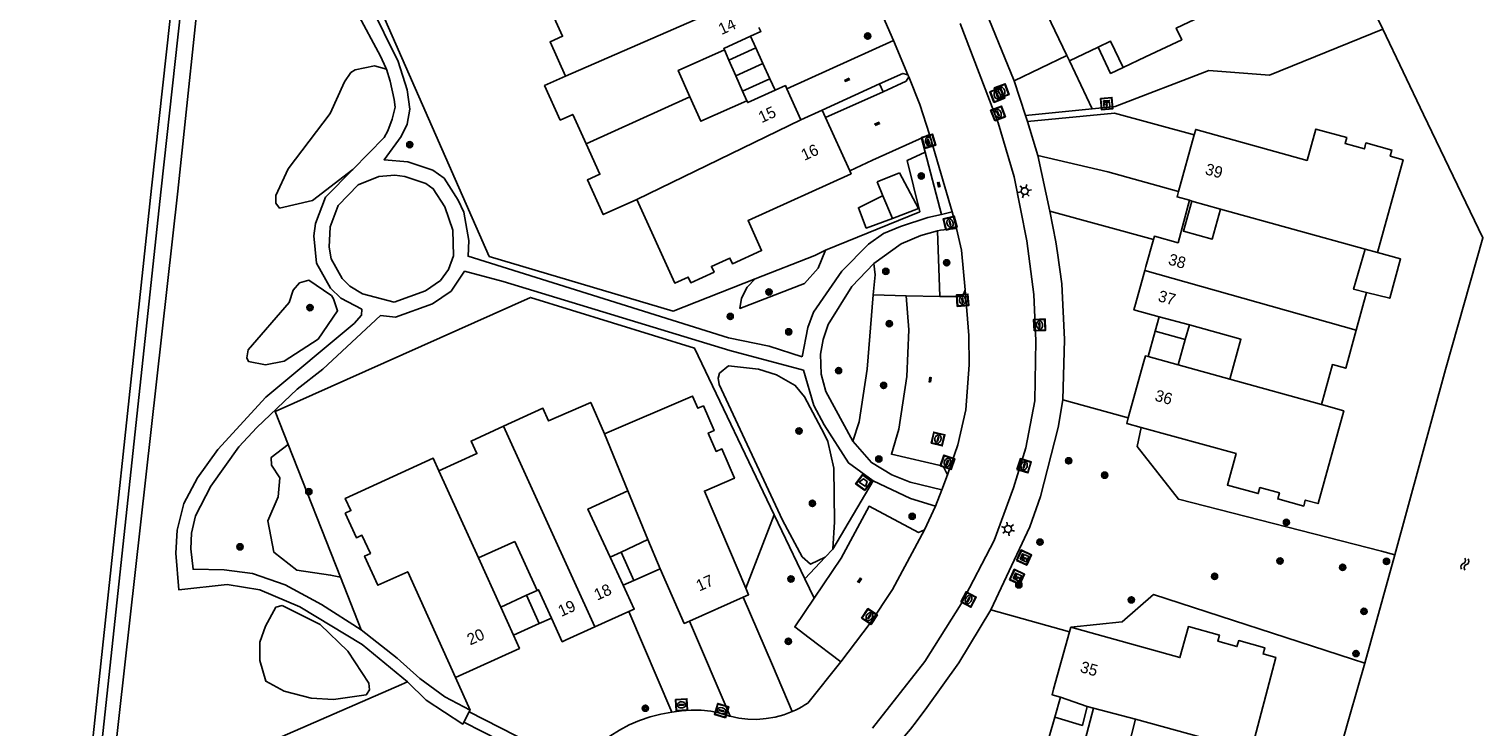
# Model space of a CAD drawing. Header units: metres. Extents: x 93870 to 95789, y 463036 to 464040.
# Tile 316 of 344: x 95266 to 95393, y 463515 to 463575. Entities that reach past the tile are written whole.
import ezdxf
from ezdxf.enums import TextEntityAlignment as Align

# ---------------------------------------------------------------- set-up
doc = ezdxf.new("R2010")
doc.units = ezdxf.units.M
doc.header["$LTSCALE"] = 25.4
for name, color, linetype in [('B_BEBOUWINGSGRENS_0', 1, 'Continuous'), ('B_LUIFEL_1', 200, 'Continuous'), ('B_TUSSENMUUR_0', 7, 'Continuous'), ('G_GRENS_ALGEMEEN_0', 7, 'Continuous'), ('Q_AFVALBAK_0', 7, 'Continuous'), ('Q_BOOM_0', 3, 'Continuous'), ('Q_BRANDKRAAN_0', 5, 'Continuous'), ('Q_DAMWAND_0', 6, 'Continuous'), ('Q_ELEKTRAKAST_0', 7, 'Continuous'), ('Q_INSPECTIE_OF_RIOOLPUT_0', 253, 'Continuous'), ('Q_KOLK_0', 254, 'Continuous'), ('Q_LICHTMAST_0', 2, 'Continuous'), ('Q_WATERLEIDINGPUT_0', 5, 'Continuous'), ('S_GBKN_SYMBOOL_OV_GROOT_0', 7, 'Continuous'), ('S_GBKN_SYMBOOL_WATER_0', 7, 'Continuous'), ('T_CULTUURGRENS_0', 76, 'Continuous'), ('T_HEK_0', 57, 'Continuous'), ('T_WALBESCHERMING_0', 45, 'Continuous'), ('V_WEGGRENS_0', 7, 'Continuous'), ('W_WATERGRENS_0', 5, 'Continuous'), ('Z_GBKN_HUISNUMMER_0', 252, 'Continuous')]:
    doc.layers.add(name, color=color, linetype=linetype)

# ---------------------------------------------------------------- blocks, each defined once
blk = doc.blocks.new('Q_AFVALBAK')
for points in [[(-0.5, 0.5), (0.5, 0.5), (0.5, -0.5), (-0.5, -0.5)], [(-0.34, 0.2), (0.33, 0.2), (0.19, -0.25), (-0.2, -0.25)]]:
    blk.add_lwpolyline(points, close=True)
blk.add_lwpolyline([(-0.44, 0.46), (0.44, 0.46, -0.414214), (0.46, 0.44), (0.46, -0.44, -0.414214), (0.44, -0.46), (-0.44, -0.46, -0.414214), (-0.46, -0.44), (-0.46, 0.44), (-0.46, 0.44), (-0.46, 0.45), (-0.46, 0.45), (-0.46, 0.45), (-0.46, 0.45), (-0.46, 0.45), (-0.46, 0.45), (-0.46, 0.46), (-0.46, 0.46), (-0.46, 0.46), (-0.45, 0.46), (-0.45, 0.46), (-0.45, 0.46), (-0.45, 0.46), (-0.45, 0.46), (-0.45, 0.46), (-0.44, 0.46), (-0.44, 0.46)], format="xyb")
blk = doc.blocks.new('Q_ELEKTRAKAST')
for points in [[(-0.5, 0.5), (0.5, 0.5), (0.5, -0.5), (-0.5, -0.5)], [(-0.26, 0.26), (0.25, 0.26), (0.25, 0.19), (-0.26, 0.19)], [(-0.26, 0.11), (0.25, 0.11), (0.25, -0.33), (-0.26, -0.33)]]:
    blk.add_lwpolyline(points, close=True)
blk.add_lwpolyline([(-0.44, 0.46), (0.44, 0.46, -0.414214), (0.46, 0.44), (0.46, -0.44, -0.414214), (0.44, -0.46), (-0.44, -0.46, -0.414214), (-0.46, -0.44), (-0.46, 0.44), (-0.46, 0.44), (-0.46, 0.45), (-0.46, 0.45), (-0.46, 0.45), (-0.46, 0.45), (-0.46, 0.45), (-0.46, 0.45), (-0.46, 0.46), (-0.46, 0.46), (-0.46, 0.46), (-0.45, 0.46), (-0.45, 0.46), (-0.45, 0.46), (-0.45, 0.46), (-0.45, 0.46), (-0.45, 0.46), (-0.44, 0.46), (-0.44, 0.46)], format="xyb")
blk.add_lwpolyline([(-0.18, 0, -1), (-0.18, -0.07, -1)], format="xyb", close=True)
blk.add_lwpolyline([(0.04, 0.09), (-0.06, -0.11), (0.04, -0.11), (-0.06, -0.31)])
blk = doc.blocks.new('Q_LICHTMAST')
for points in [[(-0.26, 0.15), (-0.52, 0.3)], [(0, 0.3), (0, 0.6)], [(0.26, 0.15), (0.52, 0.3)], [(-0.26, -0.15), (-0.52, -0.3)], [(0, -0.3), (0, -0.6)], [(0.26, -0.15), (0.52, -0.3)]]:
    blk.add_lwpolyline(points)
blk.add_circle((0, 0), 0.3)
blk = doc.blocks.new('Q_KOLK')
blk.add_lwpolyline([(-0.5, 0.5), (0.5, 0.5), (0.5, -0.5), (-0.5, -0.5)], close=True)
for points in [[(-0.44, 0.46), (0.44, 0.46, -0.414214), (0.46, 0.44), (0.46, -0.44, -0.414214), (0.44, -0.46), (-0.44, -0.46, -0.414214), (-0.46, -0.44), (-0.46, 0.44, -0.414214), (-0.44, 0.46)], [(-0.34, 0.1, 0.380426), (-0.28, -0.18)], [(-0.01, 0.27, 0.240218), (-0.34, 0.1)], [(-0.19, 0.04, 0.853344), (-0.19, -0.03)], [(0.33, 0.11, 0.240191), (-0.01, 0.27)], [(0.18, -0.03, 0.849746), (0.18, 0.04)], [(0.27, -0.18, 0.380426), (0.33, 0.11)], [(-0.28, -0.18, 0.148452), (0.01, -0.26)], [(0.01, -0.26, 0.131742), (0.27, -0.18)]]:
    blk.add_lwpolyline(points, format="xyb")
for points in [[(-0.19, 0.04), (0.18, 0.04)], [(0.18, -0.03), (-0.19, -0.03)]]:
    blk.add_lwpolyline(points)
blk = doc.blocks.new('Q_INSPECTIE_OF_RIOOLPUT')
blk.add_lwpolyline([(-0.5, 0.5), (0.5, 0.5), (0.5, -0.5), (-0.5, -0.5)], close=True)
for points in [[(-0.44, 0.46), (0.44, 0.46, -0.414214), (0.46, 0.44), (0.46, -0.44, -0.414214), (0.44, -0.46), (-0.44, -0.46, -0.414214), (-0.46, -0.44), (-0.46, 0.44), (-0.46, 0.44), (-0.46, 0.45), (-0.46, 0.45), (-0.46, 0.45), (-0.46, 0.45), (-0.46, 0.45), (-0.46, 0.45), (-0.46, 0.46), (-0.46, 0.46), (-0.46, 0.46), (-0.45, 0.46), (-0.45, 0.46), (-0.45, 0.46), (-0.45, 0.46), (-0.45, 0.46), (-0.45, 0.46), (-0.44, 0.46), (-0.44, 0.46)], [(-0.34, 0.1, 0.380426), (-0.28, -0.18)], [(-0.01, 0.27, 0.240218), (-0.34, 0.1)], [(-0.19, 0.04, 0.853344), (-0.19, -0.03)], [(0.33, 0.11, 0.240191), (-0.01, 0.27)], [(0.18, -0.03, 0.849746), (0.18, 0.04)], [(0.27, -0.18, 0.380426), (0.33, 0.11)], [(-0.28, -0.18, 0.148452), (0.01, -0.26)], [(0.01, -0.26, 0.131742), (0.27, -0.18)]]:
    blk.add_lwpolyline(points, format="xyb")
for points in [[(-0.19, 0.04), (0.18, 0.04)], [(0.18, -0.03), (-0.19, -0.03)]]:
    blk.add_lwpolyline(points)
blk = doc.blocks.new('Q_WATERLEIDINGPUT')
blk.add_lwpolyline([(-0.5, 0.5), (0.5, 0.5), (0.5, -0.5), (-0.5, -0.5)], close=True)
for points in [[(-0.44, 0.46), (0.44, 0.46, -0.414214), (0.46, 0.44), (0.46, -0.44, -0.414214), (0.44, -0.46), (-0.44, -0.46, -0.414214), (-0.46, -0.44), (-0.46, 0.44), (-0.46, 0.44), (-0.46, 0.45), (-0.46, 0.45), (-0.46, 0.45), (-0.46, 0.45), (-0.46, 0.45), (-0.46, 0.45), (-0.46, 0.46), (-0.46, 0.46), (-0.46, 0.46), (-0.45, 0.46), (-0.45, 0.46), (-0.45, 0.46), (-0.45, 0.46), (-0.45, 0.46), (-0.45, 0.46), (-0.44, 0.46), (-0.44, 0.46)], [(-0.34, 0.1, 0.380426), (-0.28, -0.18)], [(-0.01, 0.27, 0.240218), (-0.34, 0.1)], [(-0.19, 0.04, 0.853344), (-0.19, -0.03)], [(0.33, 0.11, 0.240191), (-0.01, 0.27)], [(0.18, -0.03, 0.849746), (0.18, 0.04)], [(0.27, -0.18, 0.380426), (0.33, 0.11)], [(-0.28, -0.18, 0.148452), (0.01, -0.26)], [(0.01, -0.26, 0.131742), (0.27, -0.18)]]:
    blk.add_lwpolyline(points, format="xyb")
for points in [[(-0.19, 0.04), (0.18, 0.04)], [(0.18, -0.03), (-0.19, -0.03)]]:
    blk.add_lwpolyline(points)
blk = doc.blocks.new('Q_BRANDKRAAN')
blk.add_lwpolyline([(-0.5, 0.5), (0.5, 0.5), (0.5, -0.5), (-0.5, -0.5)], close=True)
for points in [[(-0.44, 0.46), (0.44, 0.46, -0.414214), (0.46, 0.44), (0.46, -0.44, -0.414214), (0.44, -0.46), (-0.44, -0.46, -0.414214), (-0.46, -0.44), (-0.46, 0.44), (-0.46, 0.44), (-0.46, 0.45), (-0.46, 0.45), (-0.46, 0.45), (-0.46, 0.45), (-0.46, 0.45), (-0.46, 0.45), (-0.46, 0.46), (-0.46, 0.46), (-0.46, 0.46), (-0.45, 0.46), (-0.45, 0.46), (-0.45, 0.46), (-0.45, 0.46), (-0.45, 0.46), (-0.45, 0.46), (-0.44, 0.46), (-0.44, 0.46)], [(-0.34, 0.1, 0.380426), (-0.28, -0.18)], [(-0.01, 0.27, 0.240218), (-0.34, 0.1)], [(-0.19, 0.04, 0.853344), (-0.19, -0.03)], [(0.33, 0.11, 0.240191), (-0.01, 0.27)], [(0.18, -0.03, 0.849746), (0.18, 0.04)], [(0.27, -0.18, 0.380426), (0.33, 0.11)], [(-0.28, -0.18, 0.148452), (0.01, -0.26)], [(0.01, -0.26, 0.131742), (0.27, -0.18)]]:
    blk.add_lwpolyline(points, format="xyb")
for points in [[(-0.19, 0.04), (0.18, 0.04)], [(0.18, -0.03), (-0.19, -0.03)]]:
    blk.add_lwpolyline(points)
blk = doc.blocks.new('Q_BOOM')
for radius in [0.27, 0.18, 0.09]:
    blk.add_circle((0, 0), radius)
blk = doc.blocks.new('S_GBKN_SYMBOOL_WATER')
for points in [[(-0.5, 0.15), (-0.44, 0.21), (-0.31, 0.27), (-0.19, 0.27), (-0.06, 0.21), (0, 0.15), (0.06, 0.09), (0.19, 0.02), (0.31, 0.02), (0.44, 0.09), (0.5, 0.15)], [(-0.5, -0.15), (-0.44, -0.09), (-0.31, -0.02), (-0.19, -0.02), (-0.06, -0.09), (0, -0.15), (0.06, -0.21), (0.19, -0.27), (0.31, -0.27), (0.44, -0.21), (0.5, -0.15)]]:
    blk.add_lwpolyline(points)
blk = doc.blocks.new('S_GBKN_SYMBOOL_OV_GROOT')
for points in [[(-0.21875, 0.0625), (0.21875, 0.0625)], [(-0.21875, 0), (0.21875, 0)], [(-0.1875, 0.0625), (-0.1875, 0)], [(-0.125, 0.09375), (-0.125, 0.0625)], [(-0.125, 0), (-0.125, -0.0625)], [(-0.0625, 0.0625), (-0.0625, 0)], [(0, 0.09375), (0, 0.0625)], [(0, 0), (0, -0.0625)], [(0.0625, 0.0625), (0.0625, 0)], [(0.125, 0.09375), (0.125, 0.0625)], [(0.125, 0), (0.125, -0.0625)], [(0.1875, 0.0625), (0.1875, 0)], [(-0.21875, -0.0625), (0.21875, -0.0625)], [(-0.1875, -0.0625), (-0.1875, -0.09375)], [(-0.0625, -0.0625), (-0.0625, -0.09375)], [(0.0625, -0.0625), (0.0625, -0.09375)], [(0.1875, -0.0625), (0.1875, -0.09375)]]:
    blk.add_lwpolyline(points)

msp = doc.modelspace()

# ---------------------------------------------------------------- linework, layer by layer
at = {"layer": 'B_BEBOUWINGSGRENS_0'}
for p, q in [((95329.26, 463573.66), (95326.93, 463572.58)), ((95326.93, 463572.58), (95327.53, 463571.23)), ((95329.88, 463572.3), (95329.26, 463573.66)), ((95356.36, 463572.99), (95356.57, 463572.54)), ((95356.57, 463572.54), (95359.07, 463573.73)), ((95330.49, 463570.96), (95329.88, 463572.3)), ((95327.53, 463571.23), (95328.12, 463569.88)), ((95328.12, 463569.88), (95330.49, 463570.96)), ((95333.2, 463567.41), (95331.97, 463570.11)), ((95335.04, 463568.25), (95333.2, 463567.41)), ((95335.34, 463567.59), (95335.04, 463568.25)), ((95337.44, 463562.97), (95335.34, 463567.59)), ((95367.44, 463566.08), (95366.08, 463561.16)), ((95341.79, 463562.78), (95339.82, 463561.99)), ((95367.22, 463560.33), (95369.74, 463559.63)), ((95382.31, 463556.15), (95383.41, 463555.85)), ((95381.54, 463549.08), (95382.45, 463552.36)), ((95364.38, 463550.26), (95367.02, 463549.56)), ((95364.03, 463549), (95363.42, 463546.79)), ((95366.66, 463548.27), (95364.03, 463549)), ((95366.04, 463546.06), (95366.66, 463548.27)), ((95366.04, 463546.06), (95363.42, 463546.79)), ((95370.54, 463544.81), (95366.04, 463546.06)), ((95318.13, 463535.11), (95319.88, 463530.85)), ((95319.88, 463530.85), (95317.55, 463529.77)), ((95319.88, 463530.85), (95320.93, 463528.3)), ((95305.12, 463529.25), (95308.28, 463530.69)), ((95308.28, 463530.69), (95310.23, 463526.42)), ((95317.55, 463529.77), (95318.66, 463527.29)), ((95307.06, 463524.97), (95305.12, 463529.25)), ((95317.73, 463526.87), (95316.59, 463529.33)), ((95318.66, 463527.29), (95320.93, 463528.3)), ((95309.31, 463526), (95307.06, 463524.97)), ((95310.42, 463523.54), (95309.31, 463526)), ((95323.5, 463523.75), (95328.18, 463525.85)), ((95308.17, 463522.52), (95307.06, 463524.97)), ((95315.24, 463523.24), (95318.22, 463524.59)), ((95308.17, 463522.52), (95310.42, 463523.54)), ((95356.7, 463523.22), (95356.59, 463522.83)), ((95355.79, 463517.14), (95355.3, 463515.4)), ((95355.79, 463517.14), (95358.13, 463516.32)), ((95358.13, 463516.32), (95358.66, 463516.18)), ((95358.66, 463516.18), (95362.33, 463515.22))]:
    msp.add_line(p, q, dxfattribs=at)
for points in [[(95361.24, 463571.95), (95363.19, 463572.87), (95366.36, 463574.37), (95365.88, 463575.38), (95370.71, 463577.67), (95370.95, 463577.16), (95372.3, 463577.8), (95372.07, 463578.28), (95373.36, 463578.89), (95371.71, 463582.38), (95372.83, 463582.91), (95373.57, 463582.66), (95374.55, 463583.03), (95374.88, 463584.17), (95373.81, 463586.53), (95373.26, 463586.69)], [(95355.79, 463578.93), (95353.95, 463578.06), (95356.36, 463572.99)], [(95310.96, 463577.96), (95312.45, 463574.68), (95311.35, 463574.18), (95312.7, 463571.21)], [(95328.8, 463574.68), (95329.71, 463575.09), (95329.54, 463575.45)], [(95326.53, 463573.48), (95326.47, 463573.62), (95328.8, 463574.68)], [(95359.07, 463573.73), (95360.16, 463574.24), (95361.24, 463571.95)], [(95323.53, 463569.41), (95322.52, 463571.7), (95326.53, 463573.48)], [(95312.7, 463571.21), (95310.87, 463570.38), (95312.24, 463567.38), (95313.33, 463567.87), (95314.5, 463565.31)], [(95331.97, 463570.11), (95331.85, 463570.38), (95330.94, 463569.97)], [(95328.49, 463569.06), (95324.47, 463567.28), (95323.53, 463569.41)], [(95330.94, 463569.97), (95328.56, 463568.9), (95328.49, 463569.06)], [(95383.41, 463555.85), (95385.63, 463563.93), (95384.51, 463564.24), (95384.65, 463564.76), (95382.39, 463565.39), (95382.25, 463564.87), (95380.57, 463565.33), (95380.72, 463565.85), (95378.03, 463566.59), (95377.27, 463563.86), (95367.57, 463566.56), (95367.44, 463566.08)], [(95314.5, 463565.31), (95315.7, 463562.66), (95314.61, 463562.16), (95315.98, 463559.15), (95318.9, 463560.47)], [(95318.9, 463560.47), (95322.21, 463553.18), (95323.38, 463553.71), (95323.61, 463553.22), (95325.64, 463554.14), (95325.41, 463554.63), (95327.01, 463555.36), (95327.23, 463554.87), (95329.77, 463556.02), (95328.59, 463558.62), (95337.56, 463562.7), (95337.44, 463562.97)], [(95341.17, 463558.81), (95343.42, 463559.69), (95341.79, 463562.78)], [(95339.82, 463561.99), (95340.33, 463560.79), (95341.17, 463558.81)], [(95366.08, 463561.16), (95365.95, 463560.68), (95367.03, 463560.39)], [(95367.03, 463560.39), (95366.04, 463556.69), (95363.97, 463557.26), (95363.88, 463556.98)], [(95369.74, 463559.63), (95369.01, 463557.01), (95366.5, 463557.71), (95367.22, 463560.33)], [(95363.88, 463556.98), (95363.23, 463554.62), (95363.14, 463554.29)], [(95382.45, 463552.36), (95381.31, 463552.65), (95382.31, 463556.15)], [(95363.14, 463554.29), (95362.99, 463553.75), (95362.32, 463551.34)], [(95362.32, 463551.34), (95362.19, 463550.86), (95364.38, 463550.26)], [(95367.02, 463549.56), (95371.51, 463548.3), (95370.54, 463544.81)], [(95378.51, 463542.6), (95379.47, 463546.09), (95380.63, 463545.77), (95381.54, 463549.08)], [(95363.42, 463546.79), (95363.19, 463546.85), (95363.06, 463546.37), (95361.7, 463541.45)], [(95316.1, 463540.07), (95314.89, 463542.8), (95311.23, 463541.18), (95310.73, 463542.28), (95307.31, 463540.72)], [(95328.4, 463526.61), (95324.79, 463535.08), (95327.4, 463536.19), (95326.31, 463538.74), (95325.81, 463538.53), (95325.13, 463540.13), (95325.63, 463540.34), (95324.71, 463542.49), (95324.22, 463542.28), (95323.76, 463543.34), (95316.1, 463540.07)], [(95362.83, 463540.62), (95371.09, 463538.35), (95370.33, 463535.6), (95373.02, 463534.86), (95373.16, 463535.38), (95374.85, 463534.92), (95374.71, 463534.39), (95376.97, 463533.77), (95377.11, 463534.29), (95378.23, 463533.98), (95380.46, 463542.06), (95378.51, 463542.6)], [(95361.7, 463541.45), (95361.57, 463540.97), (95362.83, 463540.62)], [(95307.31, 463540.72), (95304.48, 463539.43), (95304.98, 463538.34), (95301.68, 463536.83)], [(95301.68, 463536.83), (95301.18, 463537.93), (95293.52, 463534.44), (95294.01, 463533.37), (95293.52, 463533.15)], [(95316.59, 463529.33), (95314.65, 463533.51), (95318.13, 463535.11)], [(95293.52, 463533.15), (95294.49, 463531.01), (95294.98, 463531.23), (95295.71, 463529.65), (95295.21, 463529.42), (95296.37, 463526.87), (95298.96, 463528.05), (95303.12, 463518.84)], [(95320.93, 463528.3), (95323.04, 463523.55), (95323.5, 463523.75)], [(95310.23, 463526.42), (95310.36, 463526.48), (95311.48, 463524.02)], [(95318.22, 463524.59), (95318.68, 463524.8), (95317.73, 463526.87)], [(95328.18, 463525.85), (95328.64, 463526.05), (95328.4, 463526.61)], [(95311.48, 463524.02), (95312.42, 463521.95), (95312.77, 463522.11), (95315.24, 463523.24)], [(95370.45, 463512.99), (95372.41, 463512.43), (95374.55, 463520.59), (95373.44, 463520.9), (95373.59, 463521.43), (95371.31, 463522.06), (95371.16, 463521.53), (95369.49, 463522), (95369.63, 463522.53), (95366.94, 463523.28), (95366.19, 463520.58), (95356.7, 463523.22)], [(95303.12, 463518.84), (95308.69, 463521.38), (95308.17, 463522.52)], [(95356.59, 463522.83), (95355.2, 463517.82), (95355.06, 463517.34), (95355.79, 463517.14)], [(95355.3, 463515.4), (95357.7, 463514.67), (95358.13, 463516.32)], [(95362.33, 463515.22), (95361.62, 463512.48), (95359.15, 463513.19), (95358.25, 463512.75), (95357.79, 463512.87)]]:
    msp.add_lwpolyline(points, dxfattribs=at)
at = {"layer": 'B_LUIFEL_1'}
for p, q in [((95329.26, 463573.66), (95328.8, 463574.68)), ((95326.53, 463573.48), (95326.93, 463572.58)), ((95330.94, 463569.97), (95330.49, 463570.96)), ((95328.12, 463569.88), (95328.49, 463569.06)), ((95364.38, 463550.26), (95364.03, 463549)), ((95366.66, 463548.27), (95367.02, 463549.56)), ((95316.59, 463529.33), (95317.55, 463529.77)), ((95317.73, 463526.87), (95318.66, 463527.29)), ((95310.23, 463526.42), (95309.31, 463526)), ((95310.42, 463523.54), (95311.48, 463524.02)), ((95357.79, 463512.87), (95358.66, 463516.18)), ((95355.3, 463515.4), (95354.82, 463513.67))]:
    msp.add_line(p, q, dxfattribs=at)
for points in [[(95359.07, 463573.73), (95360.15, 463571.44), (95361.24, 463571.95)], [(95340.31, 463560.78), (95338.2, 463559.74), (95338.89, 463557.98), (95341.17, 463558.81)], [(95341.17, 463558.81), (95340.33, 463560.79), (95340.31, 463560.78)], [(95382.45, 463552.36), (95384.46, 463551.86), (95385.41, 463555.3), (95383.41, 463555.85)]]:
    msp.add_lwpolyline(points, dxfattribs=at)
at = {"layer": 'B_TUSSENMUUR_0'}
for p, q in [((95328.37, 463578.05), (95312.7, 463571.21)), ((95327.53, 463571.23), (95329.88, 463572.3)), ((95314.5, 463565.31), (95323.53, 463569.41)), ((95333.2, 463567.41), (95318.9, 463560.47)), ((95367.22, 463560.33), (95367.03, 463560.39)), ((95382.31, 463556.15), (95369.74, 463559.63)), ((95381.54, 463549.08), (95363.14, 463554.29)), ((95378.51, 463542.6), (95370.54, 463544.81)), ((95315.24, 463523.24), (95307.31, 463540.72)), ((95316.1, 463540.07), (95318.13, 463535.11)), ((95305.12, 463529.25), (95301.68, 463536.83)), ((95370.45, 463512.99), (95362.33, 463515.22))]:
    msp.add_line(p, q, dxfattribs=at)
at = {"layer": 'G_GRENS_ALGEMEEN_0'}
for p, q in [((95341.26, 463574.32), (95331.97, 463570.11)), ((95351.76, 463570.8), (95356.36, 463572.99)), ((95356.57, 463572.54), (95358.56, 463568.35)), ((95340.05, 463570.53), (95335.04, 463568.25)), ((95335.34, 463567.59), (95340.35, 463569.85)), ((95358.56, 463568.35), (95352.74, 463567.78)), ((95354.88, 463559.46), (95363.88, 463556.98)), ((95361.7, 463541.45), (95355.99, 463543.03)), ((95288.56, 463539.14), (95287.43, 463542.01)), ((95293.12, 463527.57), (95288.56, 463539.14)), ((95384.91, 463529.53), (95383.74, 463529.83)), ((95294.92, 463523), (95293.12, 463527.57)), ((95318.22, 463524.59), (95321.96, 463515.82)), ((95349.74, 463524.74), (95356.59, 463522.83)), ((95327.03, 463515.48), (95323.5, 463523.75)), ((95356.7, 463523.22), (95361.16, 463523.7)), ((95303.12, 463518.84), (95304.39, 463516))]:
    msp.add_line(p, q, dxfattribs=at)
for points in [[(95295.8, 463649.5), (95292.41, 463650.37), (95288.72, 463649.77), (95288.02, 463649.15), (95286.78, 463646.08), (95277.5, 463561.36), (95272.14, 463511.52), (95269.84, 463491.17), (95267.73, 463470.13), (95266.79, 463461.67), (95266.89, 463460.18)], [(95352.91, 463567.25), (95360.5, 463567.99), (95367.44, 463566.08)], [(95337.44, 463562.97), (95339.44, 463563.88), (95343.49, 463565.72), (95343.69, 463565.81)], [(95344.01, 463564.59), (95342.46, 463563.87), (95343.56, 463559.4)], [(95353.83, 463564.28), (95359.93, 463562.86), (95366.08, 463561.16)], [(95328.18, 463525.85), (95330.71, 463519.93), (95332.44, 463515.88)], [(95275.62, 463460.03), (95280.37, 463510.38), (95298.42, 463518.24)]]:
    msp.add_lwpolyline(points, dxfattribs=at)
at = {"layer": 'Q_DAMWAND_0'}
for p, q in [((95383.87, 463575.28), (95383.06, 463576.99)), ((95387.39, 463567.85), (95383.87, 463575.28)), ((95382.28, 463520.09), (95384.91, 463529.53))]:
    msp.add_line(p, q, dxfattribs=at)
at = {"layer": 'T_CULTUURGRENS_0'}
for p, q in [((95342.59, 463571.14), (95342.51, 463571.33)), ((95340.05, 463570.53), (95340.35, 463569.85)), ((95340.35, 463569.85), (95342.37, 463570.76)), ((95342.37, 463570.76), (95342.59, 463571.14)), ((95345.09, 463557.72), (95345.29, 463552.03)), ((95342.35, 463552.06), (95339.5, 463552.17)), ((95335.96, 463530.01), (95339.48, 463535.98)), ((95335.96, 463530.01), (95335.32, 463529.33)), ((95333.55, 463527.44), (95335.32, 463529.33)), ((95334.35, 463525.75), (95333.55, 463527.44))]:
    msp.add_line(p, q, dxfattribs=at)
for points in [[(95295.8, 463649.5), (95295.65, 463648.99), (95292.29, 463649.88), (95288.92, 463649.05), (95287.87, 463645.95), (95278.96, 463561.2), (95273.38, 463511.38), (95271.27, 463491), (95268.88, 463470.12), (95268.39, 463461.64), (95268.38, 463460.15)], [(95294.17, 463563.08), (95290.66, 463560.37), (95287.81, 463559.72), (95287.47, 463560.15), (95287.47, 463560.8), (95288.55, 463563.13), (95292.2, 463567.94), (95293.45, 463570.7), (95294.02, 463571.51), (95294.39, 463571.76), (95296.07, 463572.11), (95297.1, 463571.82)], [(95342.51, 463571.33), (95342.06, 463571.44), (95340.05, 463570.53)], [(95335.34, 463556.04), (95334.71, 463554.47), (95333.51, 463553.16), (95327.88, 463550.98), (95328.03, 463551.87), (95328.52, 463552.84), (95329.2, 463553.55)], [(95339.5, 463552.17), (95339.65, 463553.89), (95339.54, 463554.9)], [(95292.28, 463552.14), (95290.35, 463553.43), (95289.55, 463553.22), (95288.98, 463552.57), (95288.64, 463551.49), (95285.06, 463547.37), (95284.94, 463546.67), (95285.11, 463546.35), (95286.59, 463546.07), (95288.19, 463546.4), (95291.15, 463548.29), (95292.85, 463550.78), (95292.51, 463551.81), (95292.32, 463552.09), (95292.28, 463552.14)], [(95339.5, 463552.17), (95338.97, 463545.69), (95338.27, 463541.09), (95337.71, 463539.41)], [(95335.32, 463529.33), (95334.04, 463528.72), (95333.29, 463529.35), (95331.58, 463532.54), (95326.07, 463544.34), (95326, 463544.91), (95326.12, 463545.34), (95326.88, 463545.99), (95329.5, 463545.69), (95331.06, 463545.19), (95332.7, 463544.27), (95333.52, 463543.28), (95335.23, 463540.06)], [(95335.23, 463540.06), (95335.53, 463539.4), (95336.05, 463537.06), (95336.12, 463532.4), (95335.96, 463530.01)], [(95293.12, 463527.57), (95292.25, 463527.76), (95289.31, 463528.2), (95287.31, 463529.75), (95286.79, 463532.48), (95287.68, 463534.58), (95287.83, 463536.22), (95287.11, 463537.34), (95287.08, 463538.01), (95288.56, 463539.14)], [(95288.02, 463525.1), (95287.48, 463524.96), (95286.57, 463523.31), (95286.09, 463521.93), (95286.09, 463520.31), (95286.6, 463518.52), (95288.19, 463517.66), (95290.56, 463517.03), (95292.49, 463516.93), (95295.33, 463517.33), (95295.38, 463517.35), (95295.62, 463517.77), (95295.57, 463518.36), (95293.74, 463521.15), (95291.35, 463523.45), (95288.02, 463525.1)]]:
    msp.add_lwpolyline(points, dxfattribs=at)
at = {"layer": 'T_HEK_0'}
for p, q in [((95335.34, 463556.04), (95343.56, 463559.4)), ((95334.41, 463555.59), (95329.2, 463553.55)), ((95335.34, 463556.04), (95334.41, 463555.59)), ((95328.4, 463526.61), (95330.88, 463533.01)), ((95333.55, 463527.44), (95330.88, 463533.01)), ((95298.94, 463518.46), (95298.42, 463518.24))]:
    msp.add_line(p, q, dxfattribs=at)
for points in [[(95329.2, 463553.55), (95322.08, 463550.75), (95306.06, 463555.51), (95294.98, 463580.75), (95296.01, 463582.88)], [(95358.56, 463568.35), (95360.57, 463568.55), (95368.7, 463571.7), (95373.99, 463571.29), (95383.87, 463575.28)], [(95330.88, 463533.01), (95323.93, 463547.53), (95309.64, 463551.94), (95287.43, 463542.01)], [(95383.74, 463529.83), (95366.06, 463534.37), (95362.47, 463538.96), (95362.83, 463540.62)], [(95361.16, 463523.7), (95363.88, 463526.06), (95381.22, 463520.43), (95382.28, 463520.09)]]:
    msp.add_lwpolyline(points, dxfattribs=at)
at = {"layer": 'T_WALBESCHERMING_0'}
for points in [[(95387.39, 463567.85), (95392.58, 463557.12), (95389.32, 463545.66), (95384.91, 463529.53)], [(95382.28, 463520.09), (95380.97, 463515.46), (95377.04, 463501.63), (95375.73, 463496.73)]]:
    msp.add_lwpolyline(points, dxfattribs=at)
at = {"layer": 'V_WEGGRENS_0'}
for p, q in [((95341.26, 463574.32), (95338.93, 463579.71)), ((95348.59, 463578.56), (95351.76, 463570.8)), ((95342.51, 463571.33), (95341.26, 463574.32)), ((95351.76, 463570.8), (95352.74, 463567.78)), ((95352.74, 463567.78), (95352.91, 463567.25)), ((95352.91, 463567.25), (95353.83, 463564.28)), ((95294.17, 463563.08), (95296.9, 463565.87)), ((95343.69, 463565.81), (95344.39, 463566.13)), ((95344.01, 463564.59), (95343.69, 463565.81)), ((95344.39, 463566.13), (95344.74, 463564.93)), ((95345.43, 463559.17), (95344.01, 463564.59)), ((95353.83, 463564.28), (95354.88, 463559.46)), ((95346.37, 463559.38), (95345.43, 463559.17)), ((95346.37, 463559.38), (95346.74, 463557.93)), ((95297.77, 463551.53), (95300.51, 463552.52)), ((95342.35, 463552.06), (95345.29, 463552.03)), ((95345.47, 463535.17), (95345.97, 463536.5)), ((95345.47, 463535.17), (95344.9, 463533.76)), ((95343.96, 463531.69), (95344.9, 463533.76)), ((95349.74, 463524.74), (95346.93, 463520.12)), ((95304.3, 463515.84), (95303.84, 463514.95)), ((95304.39, 463516), (95304.3, 463515.84)), ((95304.3, 463515.84), (95313.78, 463511.04)), ((95313.2, 463510.21), (95303.84, 463514.95))]:
    msp.add_line(p, q, dxfattribs=at)
for points in [[(95297.1, 463571.82), (95297.06, 463571.93), (95296.6, 463572.93), (95294.54, 463576.77), (95293.46, 463579.33), (95293.18, 463580.47), (95293.14, 463580.85), (95293.05, 463582.34), (95293.29, 463584.92)], [(95295.65, 463577.48), (95298.14, 463572.49), (95298.92, 463570.01), (95299.14, 463568.34), (95298.92, 463567.03), (95298.39, 463565.96), (95296.91, 463563.93), (95298.98, 463563.75), (95301.14, 463563.02), (95302.13, 463562.33), (95303.36, 463560.41), (95303.84, 463559.35), (95304.29, 463556.9), (95304.21, 463555.52), (95326.89, 463548.43), (95330.43, 463547.69), (95333.3, 463546.77)], [(95339.42, 463514.42), (95343.99, 463520.25), (95347.14, 463525.25), (95350.02, 463530.77), (95351.71, 463535.35), (95352.79, 463538.83), (95353.57, 463542.93), (95353.64, 463548.15), (95353.46, 463552.18), (95352.87, 463556.86), (95351.75, 463562.43), (95350.37, 463567.14), (95347.07, 463575.79)], [(95296.9, 463565.87), (95297.23, 463566.44), (95297.62, 463567.47), (95297.86, 463568.51), (95297.78, 463569.17), (95297.44, 463570.77), (95297.1, 463571.82)], [(95344.39, 463566.13), (95343.56, 463568.73), (95342.59, 463571.14)], [(95344.74, 463564.93), (95346.37, 463559.39), (95346.37, 463559.38)], [(95294.97, 463550.91), (95293.13, 463551.87), (95292.24, 463552.74), (95291.03, 463554.91), (95290.79, 463557.29), (95290.93, 463558.38), (95291.8, 463560.66), (95294.17, 463563.08)], [(95300.51, 463552.52), (95301.81, 463553.42), (95302.51, 463554.36), (95302.94, 463555.56), (95302.89, 463557.78), (95302.2, 463559.81), (95301.19, 463561.4), (95300.54, 463561.85), (95298.7, 463562.47), (95297.85, 463562.58), (95296.45, 463562.46), (95294.64, 463561.74), (95292.91, 463559.95), (95292.2, 463558.09), (95292.13, 463556.31), (95292.29, 463555.29), (95293.24, 463553.58), (95293.93, 463552.91), (95295.03, 463552.26), (95297.77, 463551.53)], [(95333.3, 463546.77), (95333.8, 463549.31), (95334.29, 463550.66), (95336.75, 463554.21), (95339.09, 463556.58), (95340.38, 463557.51), (95341.86, 463558.11), (95344.25, 463558.89), (95345.43, 463559.17)], [(95354.88, 463559.46), (95355.38, 463556.78), (95355.54, 463555.81), (95355.92, 463553.11), (95356.14, 463548.28), (95355.99, 463543.03)], [(95345.09, 463557.72), (95343.64, 463557.32), (95341.91, 463556.6), (95339.54, 463554.9)], [(95346.74, 463557.93), (95345.36, 463557.8), (95345.09, 463557.72)], [(95347.5, 463552.59), (95347.17, 463556.05), (95346.74, 463557.93)], [(95339.54, 463554.9), (95337.62, 463552.89), (95335.57, 463549.58), (95335.12, 463548.28), (95334.91, 463546.99), (95334.96, 463545.26), (95335.36, 463543.75), (95337.71, 463539.41)], [(95333.42, 463545.6), (95327, 463547.31), (95307.27, 463553.32), (95303.91, 463554.22), (95302.75, 463552.49), (95301.13, 463551.37), (95297.89, 463550.21), (95296.59, 463550.35)], [(95345.29, 463552.03), (95347.08, 463552.01), (95347.31, 463552.12), (95347.5, 463552.59)], [(95345.97, 463536.5), (95346.85, 463539.11), (95347.56, 463542.15), (95347.83, 463546.07), (95347.82, 463548.62), (95347.5, 463552.59)], [(95345.97, 463536.5), (95345.58, 463537.24), (95341.07, 463538.28), (95341.71, 463540.46), (95342.42, 463545.05), (95342.58, 463549.1), (95342.35, 463552.06)], [(95298.94, 463518.46), (95294.99, 463521.73), (95289.57, 463525), (95286.08, 463526.48), (95283.24, 463526.93), (95279.04, 463526.47), (95278.76, 463529.68), (95278.88, 463531.68), (95279.48, 463534), (95280.66, 463536.24), (95282.44, 463538.7), (95286.62, 463543.26), (95294.31, 463549.67), (95294.93, 463550.39), (95294.97, 463550.91)], [(95296.59, 463550.35), (95291.57, 463545.69), (95289.33, 463543.96), (95285.82, 463540.61), (95284.27, 463538.92), (95281.81, 463535.5), (95280.49, 463532.91), (95280.14, 463531.41), (95280.07, 463530.04), (95280.28, 463528.27), (95282.97, 463528.21), (95285.46, 463527.9), (95288.3, 463526.9), (95291.46, 463525.19), (95294.92, 463523)], [(95339.48, 463535.98), (95337.34, 463537.52), (95335.21, 463540.83), (95334.32, 463542.54), (95333.42, 463545.6)], [(95355.99, 463543.03), (95355.6, 463540.61), (95354.05, 463534.59), (95353.14, 463531.96), (95349.74, 463524.74)], [(95337.71, 463539.41), (95339.34, 463537.56), (95341.12, 463536.5), (95342.7, 463535.86), (95345.47, 463535.17)], [(95344.9, 463533.76), (95342.75, 463534.43), (95339.48, 463535.98)], [(95334.35, 463525.75), (95336.71, 463529.24), (95339.13, 463533.76), (95343.42, 463531.47), (95343.96, 463531.69)], [(95343.96, 463531.69), (95341.17, 463526.5), (95339.22, 463523.58), (95336.67, 463520.2)], [(95336.67, 463520.2), (95333.9, 463522.3), (95332.66, 463523.24), (95334.35, 463525.75)], [(95294.92, 463523), (95298.05, 463520.54), (95300.03, 463518.75), (95302.2, 463517.16), (95304.39, 463516)], [(95332.44, 463515.88), (95332.72, 463516), (95333, 463516.14), (95333.27, 463516.29), (95333.54, 463516.45), (95333.8, 463516.62), (95336.67, 463520.2)], [(95346.93, 463520.12), (95344.16, 463516.23), (95343.23, 463514.99), (95342.73, 463514.33), (95339.85, 463510.99)], [(95303.84, 463514.95), (95303.76, 463514.79), (95300.58, 463516.86), (95298.94, 463518.46)], [(95313.78, 463511.04), (95314.39, 463511.8), (95315.07, 463512.5), (95315.8, 463513.14), (95316.57, 463513.73), (95317.39, 463514.25), (95318.25, 463514.71), (95319.14, 463515.1), (95320.06, 463515.41), (95321.01, 463515.65), (95321.96, 463515.82)], [(95321.96, 463515.82), (95322.8, 463515.95), (95323.65, 463516.01), (95324.5, 463515.99), (95325.34, 463515.9), (95326.17, 463515.73), (95326.98, 463515.49), (95327.03, 463515.48)], [(95327.03, 463515.48), (95327.8, 463515.31), (95328.58, 463515.22), (95329.37, 463515.2), (95330.16, 463515.26), (95330.94, 463515.39), (95331.7, 463515.6), (95332.44, 463515.88)]]:
    msp.add_lwpolyline(points, dxfattribs=at)
at = {"layer": 'W_WATERGRENS_0'}
msp.add_lwpolyline([(95279.04, 463433.5), (95277.88, 463434.41), (95274.11, 463438.24), (95272.12, 463440.97), (95269.73, 463444.96), (95267.69, 463450.28), (95266.26, 463456.41), (95265.99, 463461.68), (95269.04, 463491.25), (95271.34, 463511.6), (95276.66, 463561.45), (95285.98, 463646.16)], dxfattribs=at)

# ---------------------------------------------------------------- block references
at = {"layer": 'Q_AFVALBAK_0', "rotation": 144.1868273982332}
msp.add_blockref('Q_AFVALBAK', (95338.66, 463535.82), dxfattribs=at)
at = {"layer": 'Q_BOOM_0'}
for p, rotation in [((95339.01, 463574.69), 24.41188078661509), ((95299.14, 463565.24), 53.83190865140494), ((95343.67, 463562.51), 103.8219587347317), ((95345.89, 463554.95), 92.0414610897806), ((95340.59, 463554.21), 95.77243117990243), ((95330.41, 463552.41), 21.17581913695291), ((95290.45, 463551.05), 72.50738354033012), ((95327.04, 463550.28), 21.1758191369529), ((95340.89, 463549.65), 85.31971032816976), ((95332.14, 463548.94), 78.86369056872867), ((95336.47, 463545.57), 91.65548653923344), ((95340.39, 463544.27), 81.27443022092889), ((95333.03, 463540.31), 117.9755773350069), ((95339.98, 463537.86), 149.2259638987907), ((95356.5, 463537.71), 75.56137374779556), ((95359.65, 463536.46), 128.0302096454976), ((95290.35, 463535.02), 111.5181929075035), ((95334.2, 463534), 90.90840634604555), ((95342.88, 463532.87), 151.9067210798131), ((95375.47, 463532.35), 165.5877374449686), ((95354.01, 463530.63), 64.81607655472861), ((95284.36, 463530.22), 172.9033058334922), ((95374.91, 463528.99), 165.5877374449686), ((95380.36, 463528.43), 165.5877374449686), ((95384.18, 463528.95), 74.40168631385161), ((95332.33, 463527.42), 115.5825076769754), ((95352.17, 463526.91), 64.81607655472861), ((95369.21, 463527.65), 162.0231850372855), ((95361.97, 463525.6), 40.94644576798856), ((95382.22, 463524.6), 74.40168631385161), ((95332.1, 463521.99), 142.8061928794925), ((95381.53, 463520.93), 161.9737159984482), ((95319.65, 463516.17), 18.95648247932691)]:
    msp.add_blockref('Q_BOOM', p, dxfattribs=dict(at, rotation=rotation))
at = {"layer": 'Q_BRANDKRAAN_0'}
for p, rotation in [((95350.29, 463569.56), 110.8819974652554), ((95322.8, 463516.46), 3.782645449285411)]:
    msp.add_blockref('Q_BRANDKRAAN', p, dxfattribs=dict(at, rotation=rotation))
at = {"layer": 'Q_ELEKTRAKAST_0'}
for p, rotation in [((95359.82, 463568.81), 5.620354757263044), ((95352.62, 463529.28), 64.81607655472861), ((95352.01, 463527.6), 64.81607655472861)]:
    msp.add_blockref('Q_ELEKTRAKAST', p, dxfattribs=dict(at, rotation=rotation))
at = {"layer": 'Q_INSPECTIE_OF_RIOOLPUT_0'}
for p, rotation in [((95346.18, 463558.41), 104.2306539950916), ((95345.13, 463539.61), 76.8540621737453)]:
    msp.add_blockref('Q_INSPECTIE_OF_RIOOLPUT', p, dxfattribs=dict(at, rotation=rotation))
at = {"layer": 'Q_KOLK_0'}
for p, rotation in [((95350.36, 463567.95), 110.8819974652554), ((95344.31, 463565.53), 106.3817460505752), ((95347.27, 463551.69), 94.60371804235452), ((95353.97, 463549.54), 92.557416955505), ((95345.95, 463537.58), 71.31554099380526), ((95352.63, 463537.28), 72.75854060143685), ((95347.79, 463525.63), 62.44718842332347), ((95339.16, 463524.15), 56.26467515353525), ((95326.29, 463515.96), 163.4236801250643)]:
    msp.add_blockref('Q_KOLK', p, dxfattribs=dict(at, rotation=rotation))
at = {"layer": 'Q_LICHTMAST_0'}
for p, rotation in [((95352.68, 463561.19), 101.3692653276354), ((95351.23, 463531.78), 69.74615939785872)]:
    msp.add_blockref('Q_LICHTMAST', p, dxfattribs=dict(at, rotation=rotation))
at = {"layer": 'Q_WATERLEIDINGPUT_0', "rotation": 110.8819974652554}
msp.add_blockref('Q_WATERLEIDINGPUT', (95350.68, 463569.89), dxfattribs=at)
at = {"layer": 'S_GBKN_SYMBOOL_OV_GROOT_0'}
for p, rotation in [((95337.22, 463570.87), 24.41188078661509), ((95339.84, 463567.06), 24.28768060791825), ((95344.21, 463565.37), 106.3817460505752), ((95345.19, 463561.75), 104.7222542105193), ((95344.45, 463544.77), 81.20694318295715), ((95338.31, 463527.3), 55.98149614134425)]:
    msp.add_blockref('S_GBKN_SYMBOOL_OV_GROOT', p, dxfattribs=dict(at, rotation=rotation))
at = {"layer": 'S_GBKN_SYMBOOL_WATER_0', "rotation": 74.70373499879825}
msp.add_blockref('S_GBKN_SYMBOOL_WATER', (95391, 463528.72), dxfattribs=at)

# ---------------------------------------------------------------- texts
at = {"layer": 'Z_GBKN_HUISNUMMER_0', "linetype": 'Continuous'}
for s, rotation, p in [('14', 24.4, (95326.76, 463575.54)), ('15', 24.5, (95330.25, 463567.86)), ('16', 24.4, (95333.96, 463564.58)), ('39', 344.6, (95369.17, 463562.96)), ('38', 344.2, (95365.96, 463555.1)), ('37', 344.6, (95365.07, 463551.91)), ('36', 344.6, (95364.79, 463543.25)), ('18', 24.5, (95315.93, 463526.29)), ('17', 24.1, (95324.82, 463527.08)), ('19', 24.5, (95312.8, 463524.87)), ('20', 24.5, (95304.87, 463522.39)), ('35', 344.4, (95358.29, 463519.61))]:
    msp.add_text(s, height=1, rotation=rotation, dxfattribs=at).set_placement(p, align=Align.MIDDLE)

doc.saveas('drawing.dxf')
